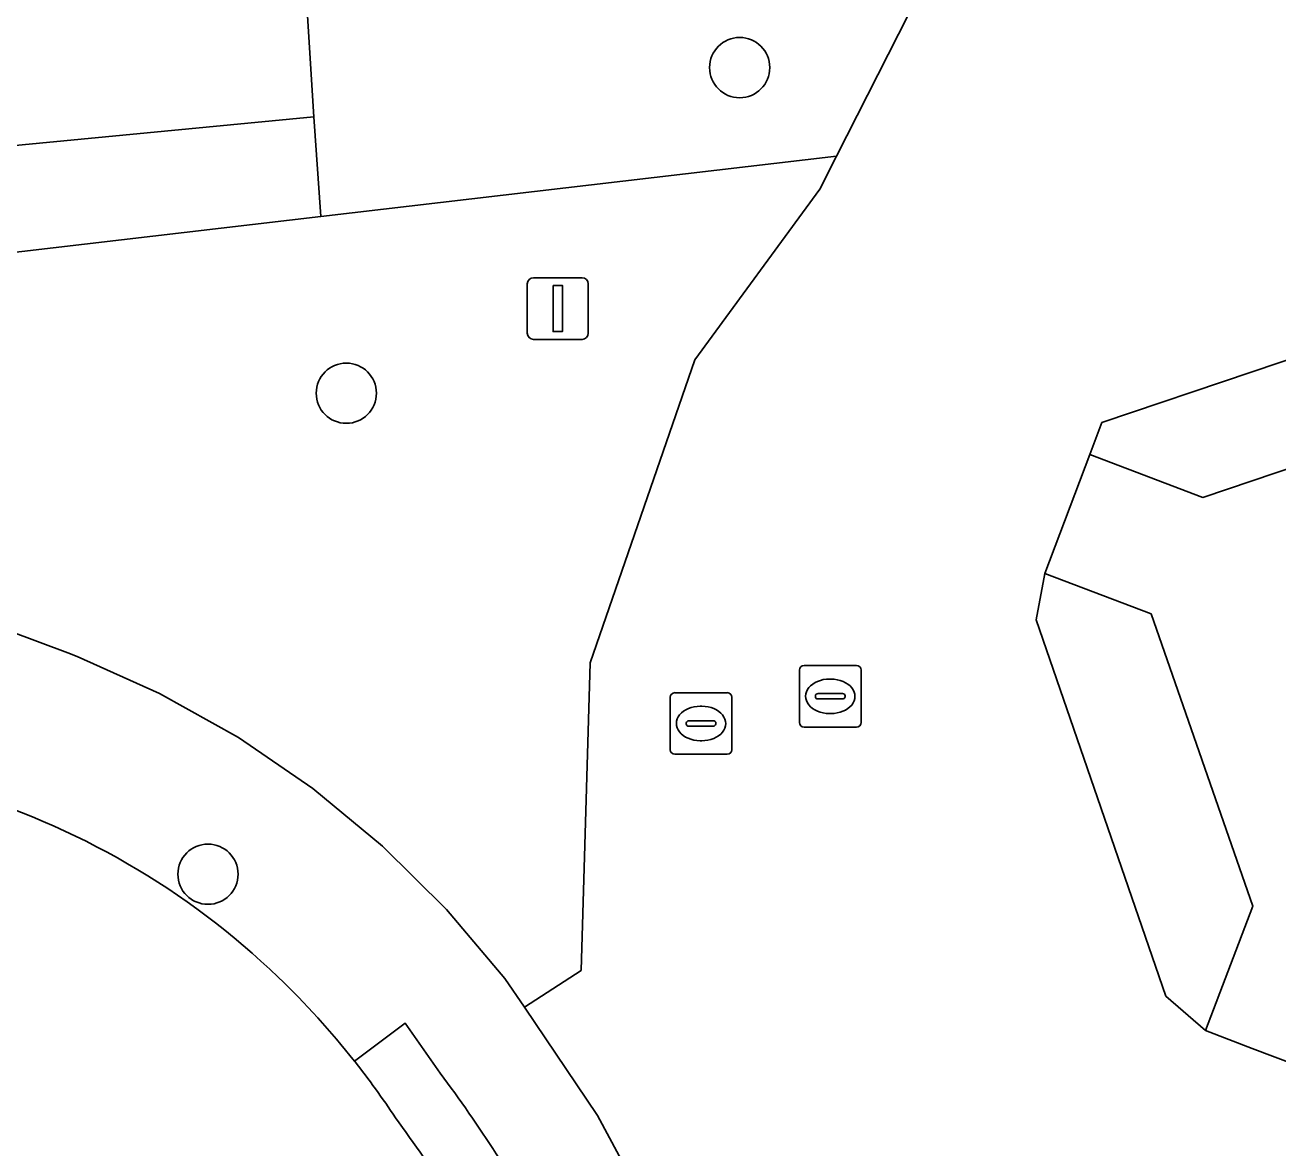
# Model space of a CAD drawing. Extents: x 161248 to 161848, y 384871 to 385383.
# Drawn here: x 161480.08 to 161500.42, y 385077.62 to 385095.85 of the extents above; entities that cross this region are included whole.
import ezdxf

# ---------------------------------------------------------------- set-up
doc = ezdxf.new("R2010")
doc.units = 0
for name, color, linetype in [('IMGEO_Boom', 7, 'Continuous'), ('IMGEO_Groenvoorziening', 7, 'Continuous'), ('IMGEO_Hek', 7, 'Continuous'), ('IMGEO_Lichtmast', 7, 'Continuous'), ('IMGEO_Pand', 7, 'Continuous'), ('IMGEO_Rijbaan_lokaal_open', 7, 'Continuous'), ('IMGEO_Rioolput', 7, 'Continuous'), ('IMGEO_Voetpad_open', 7, 'Continuous')]:
    doc.layers.add(name, color=color, linetype=linetype)

msp = doc.modelspace()

# ---------------------------------------------------------------- linework, layer by layer
at = {"layer": 'IMGEO_Boom'}
for centre in [(161491.68, 385095.161), (161485.293, 385089.875), (161483.047, 385082.066)]:
    msp.add_circle(centre, 0.489, dxfattribs=at)
at = {"layer": 'IMGEO_Groenvoorziening'}
for points in [[(161484.502, 385098.441), (161484.591, 385097.13), (161484.766, 385094.364), (161484.879, 385092.744), (161493.252, 385093.724), (161494.592, 385096.371), (161492.12, 385101.996)], [(161477.693, 385096.962), (161464.945, 385095.485), (161465.057, 385094.843), (161465.416, 385092.972), (161472.849, 385093.601), (161472.742, 385095.249), (161476.456, 385095.774), (161476.925, 385093.612), (161484.766, 385094.364), (161484.591, 385097.13)], [(161479.331, 385086.193), (161480.771, 385085.659), (161480.924, 385085.599), (161482.262, 385085), (161483.54, 385084.283), (161484.749, 385083.456), (161485.879, 385082.523), (161486.922, 385081.494), (161487.868, 385080.375), (161488.184, 385079.907), (161489.107, 385080.503), (161489.252, 385085.498), (161490.954, 385090.414), (161492.981, 385093.19), (161493.252, 385093.724), (161484.879, 385092.744), (161470.726, 385091.087)]]:
    msp.add_lwpolyline(points, dxfattribs=at)
msp.add_lwpolyline([(161484.879, 385092.744), (161484.766, 385094.364), (161476.925, 385093.612), (161472.849, 385093.601), (161465.416, 385092.972), (161465.36, 385092.132), (161455.584, 385090.791), (161451.889, 385090.373), (161442.1, 385089.349), (161441.4, 385089.603), (161442.697, 385087.805), (161470.726, 385091.087)], close=True, dxfattribs=at)
at = {"layer": 'IMGEO_Hek'}
for points in [[(161493.252, 385093.724), (161484.879, 385092.744)], [(161484.879, 385092.744), (161470.726, 385091.087)]]:
    msp.add_lwpolyline(points, dxfattribs=at)
at = {"layer": 'IMGEO_Lichtmast'}
for p, q in [((161488.231, 385090.849), (161488.231, 385091.649)), ((161488.231, 385091.649), (161488.231, 385090.849)), ((161488.331, 385091.749), (161489.121, 385091.749)), ((161489.121, 385091.749), (161488.331, 385091.749)), ((161489.221, 385091.649), (161489.221, 385090.849)), ((161489.221, 385090.849), (161489.221, 385091.649)), ((161489.121, 385090.749), (161488.331, 385090.749)), ((161488.331, 385090.749), (161489.121, 385090.749))]:
    msp.add_line(p, q, dxfattribs=at)
msp.add_lwpolyline([(161488.651, 385091.624), (161488.801, 385091.624), (161488.801, 385090.874), (161488.651, 385090.874), (161488.651, 385091.624)], dxfattribs=at)
for centre, start, end in [((161488.331, 385091.649), 90, 180), ((161488.331, 385091.649), 90, 180), ((161489.121, 385091.649), 0, 90), ((161489.121, 385091.649), 360, 90), ((161488.331, 385090.849), 180, 270), ((161488.331, 385090.849), 180, 270), ((161489.121, 385090.849), 270, 0), ((161489.121, 385090.849), 270, 0)]:
    msp.add_arc(centre, 0.1, start, end, dxfattribs=at)
at = {"layer": 'IMGEO_Pand'}
msp.add_lwpolyline([(161504.049, 385089.82), (161500, 385088.452), (161499.2, 385088.182), (161497.366, 385088.879), (161496.632, 385086.948), (161498.358, 385086.292), (161500.011, 385081.547), (161499.243, 385079.526), (161500, 385079.238), (161501.075, 385078.83)], dxfattribs=at)
at = {"layer": 'IMGEO_Rijbaan_lokaal_open'}
for centre, radius, start, end in [((161475.39, 385071.259), 12.683, 46.0718, 73.8168), ((161474.942, 385070.755), 13.356, 38.2988, 46.1856), ((161474.898, 385070.724), 13.411, 33.4202, 38.2869), ((161468.668, 385065.202), 21.683, 28.2492, 36.5333)]:
    msp.add_arc(centre, radius, start, end, dxfattribs=at)
at = {"layer": 'IMGEO_Rioolput'}
for p, q in [((161492.65, 385084.528), (161492.65, 385085.38)), ((161492.725, 385085.454), (161493.577, 385085.454)), ((161493.651, 385085.38), (161493.651, 385084.528)), ((161493.138, 385085.234), (161493.163, 385085.234)), ((161490.552, 385084.087), (161490.552, 385084.939)), ((161490.627, 385085.013), (161491.479, 385085.013)), ((161491.553, 385084.939), (161491.553, 385084.087)), ((161492.909, 385084.948), (161492.909, 385084.96)), ((161493.347, 385084.911), (161492.949, 385084.911)), ((161492.952, 385084.997), (161493.35, 385084.997)), ((161493.393, 385084.96), (161493.393, 385084.948)), ((161491.04, 385084.793), (161491.065, 385084.793)), ((161490.811, 385084.507), (161490.811, 385084.519)), ((161490.854, 385084.556), (161491.252, 385084.556)), ((161491.295, 385084.519), (161491.295, 385084.507)), ((161493.161, 385084.674), (161493.136, 385084.674)), ((161491.249, 385084.47), (161490.851, 385084.47)), ((161493.577, 385084.454), (161492.725, 385084.454)), ((161491.063, 385084.233), (161491.038, 385084.233)), ((161491.479, 385084.013), (161490.627, 385084.013))]:
    msp.add_line(p, q, dxfattribs=at)
for points in [[(161492.65, 385084.528), (161492.65, 385085.38)], [(161492.725, 385085.454), (161493.577, 385085.454)], [(161493.651, 385085.38), (161493.651, 385084.528)], [(161490.552, 385084.087), (161490.552, 385084.939)], [(161490.627, 385085.013), (161491.479, 385085.013)], [(161491.553, 385084.939), (161491.553, 385084.087)], [(161493.577, 385084.454), (161492.725, 385084.454)], [(161491.479, 385084.013), (161490.627, 385084.013)]]:
    msp.add_lwpolyline(points, dxfattribs=at)
for centre, radius, start, end in [((161492.727, 385085.378), 0.0765, 91.552, 178.448), ((161492.727, 385085.378), 0.0765, 91.552, 178.448), ((161493.575, 385085.378), 0.0765, 1.552, 88.448), ((161493.575, 385085.378), 0.0765, 1.552, 88.448), ((161490.629, 385084.937), 0.0765, 91.552, 178.448), ((161490.629, 385084.937), 0.0765, 91.552, 178.448), ((161491.477, 385084.937), 0.0765, 1.552, 88.448), ((161491.477, 385084.937), 0.0765, 1.552, 88.448), ((161492.949, 385084.957), 0.0403, 85.8775, 175.7526), ((161492.946, 385084.947), 0.0366, 178.938, 274.7102), ((161493.35, 385084.954), 0.043, 264.8664, 352.4533), ((161493.354, 385084.959), 0.0386, 1.7309, 96.639), ((161490.851, 385084.516), 0.0403, 85.8775, 175.7526), ((161490.848, 385084.506), 0.0366, 178.938, 274.7102), ((161491.252, 385084.513), 0.043, 264.8664, 352.4533), ((161491.256, 385084.518), 0.0386, 1.7309, 96.639), ((161492.727, 385084.53), 0.0765, 181.552, 268.448), ((161492.727, 385084.53), 0.0765, 181.552, 268.448), ((161493.575, 385084.53), 0.0765, 271.552, 358.448), ((161493.575, 385084.53), 0.0765, 271.552, 358.448), ((161490.629, 385084.089), 0.0765, 181.552, 268.448), ((161490.629, 385084.089), 0.0765, 181.552, 268.448), ((161491.477, 385084.089), 0.0765, 271.552, 358.448), ((161491.477, 385084.089), 0.0765, 271.552, 358.448)]:
    msp.add_arc(centre, radius, start, end, dxfattribs=at)
for centre, major_axis, ratio, start_param, end_param in [((161493.137, 385084.954), (-0.387, 0.002), 0.722429, 4.712389, 7.853982), ((161493.162, 385084.954), (-0.39, 0.002), 0.717154, 1.570796, 4.712389), ((161491.039, 385084.513), (-0.387, 0.002), 0.722429, 4.712389, 7.853982), ((161491.064, 385084.513), (-0.39, 0.002), 0.717154, 1.570796, 4.712389)]:
    msp.add_ellipse(centre, major_axis=major_axis, ratio=ratio, start_param=start_param, end_param=end_param, dxfattribs=at)
at = {"layer": 'IMGEO_Voetpad_open'}
for points in [[(161544.654, 385095.78), (161514.171, 385082.086), (161514.288, 385081.826), (161513.477, 385081.462), (161508.662, 385080.628), (161505.758, 385079.671), (161501.075, 385078.83), (161500, 385079.238), (161499.243, 385079.526), (161498.597, 385080.086), (161496.491, 385086.198), (161496.632, 385086.948), (161497.366, 385088.879), (161497.562, 385089.397), (161500, 385090.22), (161503.513, 385091.407), (161505.089, 385092.114), (161502.279, 385098.581)], [(161494.592, 385096.371), (161493.252, 385093.724), (161492.981, 385093.19), (161490.954, 385090.414), (161489.252, 385085.498), (161489.107, 385080.503), (161488.184, 385079.907), (161489.373, 385078.147), (161490.076, 385076.838), (161490.088, 385076.816), (161490.851, 385077.134), (161493.584, 385076.498), (161497.741, 385070.45), (161497.959, 385070.568), (161498.962, 385071.03), (161500.827, 385071.871)], [(161488.539, 385076.16), (161488.847, 385075.634), (161487.941, 385075.14), (161488.906, 385073.312), (161499.021, 385053.875), (161501.094, 385055.82), (161500.895, 385056.199), (161498.766, 385060.259), (161494.24, 385068.892), (161490.088, 385076.816), (161490.076, 385076.838), (161489.373, 385078.147), (161488.184, 385079.907), (161487.868, 385080.375), (161486.922, 385081.494), (161485.879, 385082.523), (161484.749, 385083.456), (161483.54, 385084.283), (161482.262, 385085), (161480.924, 385085.599), (161480.771, 385085.659), (161479.331, 385086.193)], [(161486.819, 385078.835), (161486.25, 385079.645), (161485.424, 385079.033)], [(161485.424, 385079.033), (161486.25, 385079.645), (161486.819, 385078.835)]]:
    msp.add_lwpolyline(points, dxfattribs=at)
for points in [[(161503.513, 385091.407), (161500, 385090.22), (161497.562, 385089.397), (161497.366, 385088.879), (161499.2, 385088.182), (161500, 385088.452), (161504.049, 385089.82)], [(161498.597, 385080.086), (161499.243, 385079.526), (161500.011, 385081.547), (161498.358, 385086.292), (161496.632, 385086.948), (161496.491, 385086.198)]]:
    msp.add_lwpolyline(points, close=True, dxfattribs=at)
for centre, radius, start, end in [((161475.39, 385071.259), 12.683, 46.0718, 73.8168), ((161474.942, 385070.755), 13.356, 38.2988, 46.1856), ((161474.898, 385070.724), 13.411, 33.4202, 38.2869), ((161468.066, 385064.887), 23.372, 28.8394, 36.6419), ((161468.066, 385064.887), 23.372, 28.8394, 36.6419), ((161468.668, 385065.202), 21.683, 28.2492, 36.5333)]:
    msp.add_arc(centre, radius, start, end, dxfattribs=at)

doc.saveas('drawing.dxf')
